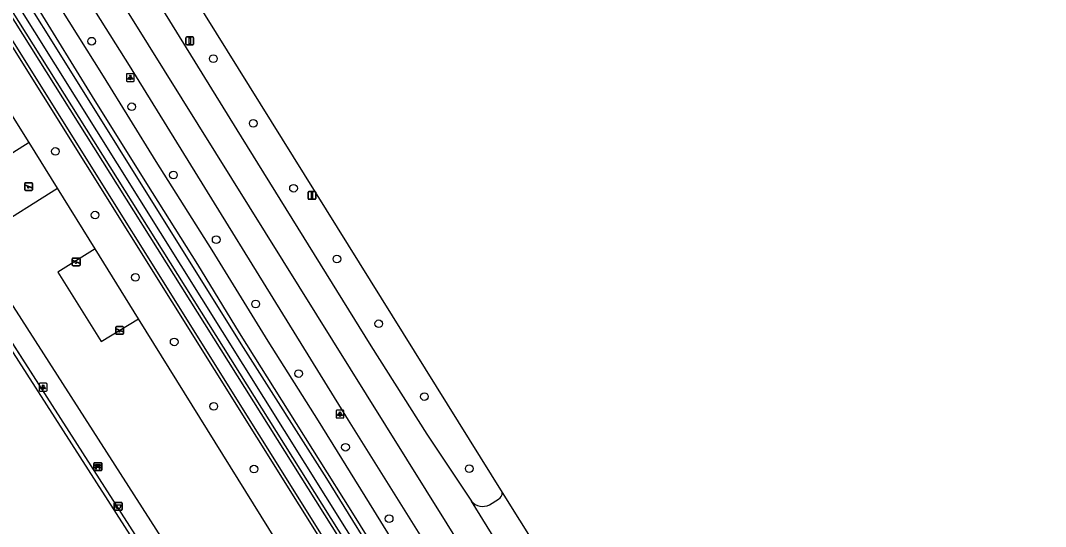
# Model space of a CAD drawing. Extents: x 157321 to 158827, y 386650 to 388532.
# Drawn here: x 158245.5 to 158376, y 388058.4 to 388122.8 of the extents above; entities that cross this region are included whole.
import ezdxf

# ---------------------------------------------------------------- set-up
doc = ezdxf.new("R2010")
doc.units = 0
for name, color, linetype in [('IMGEO_Afvalbak', 7, 'Continuous'), ('IMGEO_Bank', 7, 'Continuous'), ('IMGEO_Berm_groen', 7, 'Continuous'), ('IMGEO_Boom', 7, 'Continuous'), ('IMGEO_Groenvoorziening', 7, 'Continuous'), ('IMGEO_Hek', 7, 'Continuous'), ('IMGEO_Lichtpunt', 7, 'Continuous'), ('IMGEO_Rijbaan_regionaal_gesloten', 7, 'Continuous'), ('IMGEO_Speelvoorziening', 7, 'Continuous'), ('IMGEO_Verkeersbordpaal', 7, 'Continuous'), ('IMGEO_Voetpad_open', 7, 'Continuous'), ('IMGEO_Waterloop', 7, 'Continuous')]:
    doc.layers.add(name, color=color, linetype=linetype)

msp = doc.modelspace()

# ---------------------------------------------------------------- linework, layer by layer
at = {"layer": 'IMGEO_Afvalbak'}
for p, q in [((158257.41, 388060.52), (158257.41, 388061.32)), ((158257.41, 388061.32), (158257.41, 388060.52)), ((158257.51, 388061.42), (158258.3, 388061.42)), ((158258.3, 388061.42), (158257.51, 388061.42)), ((158258.4, 388061.32), (158258.4, 388060.52)), ((158258.4, 388060.52), (158258.4, 388061.32)), ((158258.3, 388060.42), (158257.51, 388060.42)), ((158257.51, 388060.42), (158258.3, 388060.42))]:
    msp.add_line(p, q, dxfattribs=at)
msp.add_lwpolyline([(158257.55, 388061.13), (158258.26, 388061.13), (158258.11, 388060.66), (158257.7, 388060.66), (158257.55, 388061.13)], dxfattribs=at)
for centre, start, end in [((158257.51, 388061.32), 90, 180), ((158257.51, 388061.32), 90, 180), ((158258.3, 388061.32), 0, 90), ((158258.3, 388061.32), 360, 90), ((158257.51, 388060.52), 180, 270), ((158257.51, 388060.52), 180, 270), ((158258.3, 388060.52), 270, 0), ((158258.3, 388060.52), 270, 0)]:
    msp.add_arc(centre, 0.1, start, end, dxfattribs=at)
at = {"layer": 'IMGEO_Bank'}
for p, q in [((158254.82, 388065.55), (158254.82, 388066.39)), ((158254.82, 388066.39), (158254.82, 388065.55)), ((158254.89, 388066.47), (158255.73, 388066.47)), ((158255.73, 388066.47), (158254.89, 388066.47)), ((158255.12, 388065.98), (158255.12, 388066.09)), ((158255.46, 388066.09), (158255.17, 388066.09)), ((158255.17, 388066.09), (158255.17, 388065.98)), ((158255.46, 388065.98), (158255.46, 388066.09)), ((158255.51, 388066.09), (158255.51, 388065.98)), ((158255.81, 388066.4), (158255.81, 388065.56)), ((158255.81, 388065.56), (158255.81, 388066.4)), ((158255.74, 388065.48), (158254.9, 388065.48)), ((158254.9, 388065.48), (158255.74, 388065.48)), ((158255.51, 388065.87), (158255.12, 388065.87)), ((158255.17, 388065.97), (158255.46, 388065.97))]:
    msp.add_line(p, q, dxfattribs=at)
for points in [[(158255.12, 388066.09), (158255.03, 388066.09), (158255.03, 388066.25), (158255.6, 388066.25), (158255.6, 388066.09), (158255.51, 388066.09)], [(158255.06, 388065.87), (158254.92, 388065.87), (158255.03, 388065.97), (158255.12, 388065.97)], [(158255.11, 388065.87), (158255.11, 388065.66), (158255.07, 388065.66), (158255.07, 388065.87)], [(158255.51, 388065.97), (158255.6, 388065.97), (158255.71, 388065.87), (158255.57, 388065.87)], [(158255.56, 388065.87), (158255.56, 388065.66), (158255.52, 388065.66), (158255.52, 388065.87)]]:
    msp.add_lwpolyline(points, dxfattribs=at)
for centre, radius, start, end in [((158254.89, 388066.4), 0.0779, 92.4484, 184.2845), ((158254.89, 388066.4), 0.0779, 92.4484, 184.2845), ((158255.12, 388066.09), 0.00671, 2.8957, 87.1043), ((158255.17, 388066.09), 0.00671, 92.8957, 177.1043), ((158255.46, 388066.09), 0.00671, 2.8957, 87.1043), ((158255.51, 388066.09), 0.00671, 92.8957, 177.1043), ((158255.74, 388066.4), 0.0779, 2.4484, 94.2845), ((158255.74, 388066.4), 0.0779, 2.4484, 94.2845), ((158254.89, 388065.55), 0.0779, 182.4484, 274.2845), ((158254.89, 388065.55), 0.0779, 182.4484, 274.2845), ((158255.06, 388065.87), 0.00671, 2.8957, 87.1043), ((158255.12, 388065.87), 0.00671, 92.8957, 177.1043), ((158255.12, 388065.98), 0.00671, 272.8957, 357.1043), ((158255.17, 388065.98), 0.00671, 182.8957, 267.1043), ((158255.46, 388065.98), 0.00671, 272.8957, 357.1043), ((158255.51, 388065.98), 0.00671, 182.8957, 267.1043), ((158255.51, 388065.87), 0.00671, 2.8957, 87.1043), ((158255.57, 388065.87), 0.00671, 92.8957, 177.1043), ((158255.74, 388065.55), 0.0779, 272.4484, 4.2845), ((158255.74, 388065.55), 0.0779, 272.4484, 4.2845)]:
    msp.add_arc(centre, radius, start, end, dxfattribs=at)
at = {"layer": 'IMGEO_Berm_groen'}
msp.add_lwpolyline([(158228.66, 388148.94), (158293.6, 388045.66), (158296.74, 388040.21), (158321.91, 388000), (158332.79, 387982.62), (158331.11, 387981.26)], dxfattribs=at)
at = {"layer": 'IMGEO_Boom'}
for centre in [(158254.53, 388120.13), (158270.03, 388117.9), (158259.64, 388111.78), (158275.11, 388109.67), (158249.91, 388106.1), (158264.94, 388103.1), (158280.24, 388101.41), (158254.97, 388097.99), (158270.39, 388094.86), (158285.77, 388092.4), (158260.1, 388090.07), (158275.42, 388086.68), (158291.1, 388084.16), (158265.04, 388081.85), (158280.88, 388077.82), (158296.91, 388074.89), (158270.08, 388073.65), (158286.86, 388068.44), (158275.2, 388065.66), (158302.62, 388065.72), (158292.42, 388059.35)]:
    msp.add_circle(centre, 0.489, dxfattribs=at)
at = {"layer": 'IMGEO_Groenvoorziening'}
for points in [[(158294.66, 388038.82), (158291.74, 388043.88), (158226.8, 388147.62), (158228.66, 388148.94)], [(158246.57, 388107.22), (158243.81, 388111.65)], [(158246.57, 388107.22), (158237.88, 388101.76), (158241.53, 388095.99), (158250.17, 388101.43)], [(158250.17, 388101.43), (158246.57, 388107.22)], [(158254.98, 388093.69), (158250.17, 388101.43)], [(158254.98, 388093.69), (158250.22, 388090.74), (158255.76, 388081.92), (158260.51, 388084.8)], [(158260.51, 388084.8), (158254.98, 388093.69)], [(158290.74, 388036.17), (158282.97, 388048.67), (158260.51, 388084.8)]]:
    msp.add_lwpolyline(points, dxfattribs=at)
at = {"layer": 'IMGEO_Hek'}
for points in [[(158159.32, 388083.52), (158218.74, 388121.63), (158247.74, 388076.49), (158277.24, 388030.53), (158216.38, 387991.6), (158194.84, 388025.2)], [(158282.97, 388048.67), (158260.51, 388084.8), (158254.98, 388093.69), (158250.17, 388101.43), (158246.57, 388107.22), (158243.95, 388111.43)]]:
    msp.add_lwpolyline(points, dxfattribs=at)
at = {"layer": 'IMGEO_Lichtpunt'}
for p, q in [((158258.95, 388115.9), (158258.95, 388115.09)), ((158258.95, 388115.9), (158258.95, 388115.09)), ((158259.86, 388115.99), (158259.05, 388115.99)), ((158259.86, 388115.99), (158259.05, 388115.99)), ((158259.95, 388115.09), (158259.95, 388115.9)), ((158259.95, 388115.09), (158259.95, 388115.9)), ((158259.05, 388115), (158259.86, 388115)), ((158259.05, 388115), (158259.86, 388115)), ((158248.75, 388076.58), (158247.94, 388076.58)), ((158248.75, 388076.58), (158247.94, 388076.58)), ((158247.85, 388076.48), (158247.85, 388075.68)), ((158247.85, 388076.48), (158247.85, 388075.68)), ((158247.94, 388075.58), (158248.75, 388075.58)), ((158247.94, 388075.58), (158248.75, 388075.58)), ((158248.84, 388075.68), (158248.84, 388076.48)), ((158248.84, 388075.68), (158248.84, 388076.48)), ((158285.66, 388073.07), (158285.66, 388072.27)), ((158285.66, 388073.07), (158285.66, 388072.27)), ((158286.56, 388073.17), (158285.75, 388073.17)), ((158286.56, 388073.17), (158285.75, 388073.17)), ((158286.65, 388072.27), (158286.65, 388073.07)), ((158286.65, 388072.27), (158286.65, 388073.07)), ((158285.75, 388072.17), (158286.56, 388072.17)), ((158285.75, 388072.17), (158286.56, 388072.17))]:
    msp.add_line(p, q, dxfattribs=at)
for points in [[(158259.33, 388115.56), (158259.37, 388115.53), (158259.18, 388115.27), (158259.14, 388115.3), (158259.33, 388115.56)], [(158259.43, 388115.51), (158259.48, 388115.51), (158259.48, 388115.19), (158259.43, 388115.19), (158259.43, 388115.51)], [(158259.54, 388115.53), (158259.58, 388115.56), (158259.76, 388115.3), (158259.73, 388115.27), (158259.54, 388115.53)], [(158248.22, 388076.15), (158248.26, 388076.12), (158248.07, 388075.86), (158248.03, 388075.89), (158248.22, 388076.15)], [(158248.32, 388076.1), (158248.37, 388076.1), (158248.37, 388075.78), (158248.32, 388075.78), (158248.32, 388076.1)], [(158248.43, 388076.12), (158248.47, 388076.15), (158248.66, 388075.88), (158248.62, 388075.86), (158248.43, 388076.12)], [(158286.03, 388072.74), (158286.07, 388072.71), (158285.88, 388072.45), (158285.84, 388072.48), (158286.03, 388072.74)], [(158286.13, 388072.69), (158286.18, 388072.69), (158286.18, 388072.37), (158286.13, 388072.37), (158286.13, 388072.69)], [(158286.24, 388072.71), (158286.28, 388072.74), (158286.47, 388072.47), (158286.43, 388072.45), (158286.24, 388072.71)]]:
    msp.add_lwpolyline(points, dxfattribs=at)
for centre in [(158259.45, 388115.7), (158248.35, 388076.28), (158286.16, 388072.87)]:
    msp.add_circle(centre, 0.0994, dxfattribs=at)
for centre, start, end in [((158259.05, 388115.9), 90, 180), ((158259.05, 388115.9), 90, 180), ((158259.86, 388115.9), 0, 90), ((158259.86, 388115.9), 0, 90), ((158259.05, 388115.09), 180, 270), ((158259.05, 388115.09), 180, 270), ((158259.86, 388115.09), 270, 0), ((158259.86, 388115.09), 270, 360), ((158247.94, 388076.48), 90, 180), ((158247.94, 388076.48), 90, 180), ((158248.75, 388076.48), 0, 90), ((158248.75, 388076.48), 0, 90), ((158247.94, 388075.68), 180, 270), ((158247.94, 388075.68), 180, 270), ((158248.75, 388075.68), 270, 0), ((158248.75, 388075.68), 270, 360), ((158285.75, 388073.07), 90, 180), ((158285.75, 388073.07), 90, 180), ((158286.56, 388073.07), 0, 90), ((158286.56, 388073.07), 0, 90), ((158285.75, 388072.27), 180, 270), ((158285.75, 388072.27), 180, 270), ((158286.56, 388072.27), 270, 0), ((158286.56, 388072.27), 270, 360)]:
    msp.add_arc(centre, 0.0946, start, end, dxfattribs=at)
at = {"layer": 'IMGEO_Rijbaan_regionaal_gesloten'}
for points in [[(158217.73, 388190.12), (158237.8, 388157.93), (158261.71, 388119.68), (158289.49, 388075.14), (158302.23, 388054.76), (158323.58, 388020.55), (158347.14, 387982.91), (158369.24, 387947.61), (158390.03, 387914.63), (158416.82, 387871.93), (158436.39, 387840.3), (158438.86, 387836.29)], [(158229.13, 388179.47), (158236.82, 388167.24), (158251.89, 388143.1), (158273.55, 388107.97), (158290.07, 388081.36), (158297.2, 388070.09), (158302.91, 388061.59)], [(158219.68, 388173.77), (158221.91, 388170.19), (158229.03, 388158.89), (158236.54, 388147.1), (158243.11, 388136.38), (158249.55, 388125.98), (158256.01, 388115.67), (158262.71, 388104.82), (158269.82, 388093.52), (158276.96, 388081.95), (158283.4, 388071.81), (158289.89, 388061.31), (158295.78, 388051.76), (158296.45, 388050.68), (158303.41, 388039.56), (158311.3, 388027.02), (158316.82, 388018.1), (158324.44, 388005.96), (158328.1, 388000), (158333.55, 387991.13), (158342.79, 387976.42), (158350.73, 387963.68), (158357.26, 387953.28)], [(158237.96, 388173.27), (158247.71, 388157.69), (158263.4, 388132.45), (158306.81, 388062.69)], [(158325.35, 388010.95), (158311.16, 388033.65), (158299.08, 388053.01), (158298.72, 388053.57), (158287.23, 388071.88), (158259.33, 388117.03), (158246.51, 388137.4), (158230.19, 388163.08), (158227.76, 388167)], [(158369.29, 387929.58), (158367.59, 387932.24), (158361.29, 387942.46), (158352.95, 387955.71), (158345.1, 387968.17), (158336.55, 387981.84), (158327.21, 387996.99), (158325.34, 388000), (158319.53, 388009.35), (158310.75, 388023.24), (158302.16, 388037.09), (158295.61, 388047.5), (158293.74, 388050.5), (158287.59, 388060.39), (158279.68, 388072.94), (158273.37, 388083.02), (158268.06, 388091.71), (158261.56, 388102.03), (158254.65, 388113.08), (158247.65, 388124.44), (158241.65, 388133.91), (158236.48, 388142.21), (158230.05, 388152.62), (158228.57, 388154.93)], [(158306.81, 388062.69), (158324.06, 388035.17)], [(158320.54, 388033.11), (158302.91, 388061.59)], [(158305.19, 388061.11), (158306.35, 388061.82)]]:
    msp.add_lwpolyline(points, dxfattribs=at)
for centre, radius, start, end in [((158305.89, 388062.62), 0.924, 300.3155, 4.2493), ((158304.35, 388062.79), 1.88, 220.0054, 296.5262)]:
    msp.add_arc(centre, radius, start, end, dxfattribs=at)
at = {"layer": 'IMGEO_Speelvoorziening'}
for p, q in [((158246, 388101.23), (158246, 388102.02)), ((158246, 388102.02), (158246, 388101.23)), ((158246.39, 388101.65), (158246.05, 388101.79)), ((158246.07, 388101.85), (158246.95, 388101.5)), ((158246.1, 388102.12), (158246.89, 388102.12)), ((158246.89, 388102.12), (158246.1, 388102.12)), ((158246.92, 388101.44), (158246.58, 388101.57)), ((158246.99, 388102.02), (158246.99, 388101.23)), ((158246.99, 388101.23), (158246.99, 388102.02)), ((158246.89, 388101.13), (158246.1, 388101.13)), ((158246.1, 388101.13), (158246.89, 388101.13)), ((158252.06, 388091.63), (158252.06, 388092.43)), ((158252.06, 388092.43), (158252.06, 388091.63)), ((158252.44, 388092.06), (158252.1, 388092.2)), ((158252.13, 388092.26), (158253, 388091.91)), ((158252.16, 388092.53), (158252.95, 388092.53)), ((158252.95, 388092.53), (158252.16, 388092.53)), ((158253.05, 388092.43), (158253.05, 388091.63)), ((158253.05, 388091.63), (158253.05, 388092.43)), ((158252.95, 388091.53), (158252.16, 388091.53)), ((158252.16, 388091.53), (158252.95, 388091.53)), ((158252.98, 388091.85), (158252.64, 388091.98)), ((158257.59, 388082.92), (158257.59, 388083.72)), ((158257.59, 388083.72), (158257.59, 388082.92)), ((158257.98, 388083.34), (158257.64, 388083.48)), ((158257.66, 388083.54), (158258.54, 388083.19)), ((158257.69, 388083.82), (158258.48, 388083.82)), ((158258.48, 388083.82), (158257.69, 388083.82)), ((158258.51, 388083.13), (158258.17, 388083.26)), ((158258.58, 388083.72), (158258.58, 388082.92)), ((158258.58, 388082.92), (158258.58, 388083.72)), ((158258.48, 388082.82), (158257.69, 388082.82)), ((158257.69, 388082.82), (158258.48, 388082.82))]:
    msp.add_line(p, q, dxfattribs=at)
for centre, radius, start, end in [((158246.1, 388102.02), 0.1, 90, 180), ((158246.1, 388102.02), 0.1, 90, 180), ((158246.06, 388101.82), 0.0327, 68.078, 248.078), ((158246.46, 388101.56), 0.12, 130.9928, 5.1632), ((158246.89, 388102.02), 0.1, 0, 90), ((158246.89, 388102.02), 0.1, 360, 90), ((158246.94, 388101.47), 0.0327, 248.078, 68.078), ((158246.1, 388101.23), 0.1, 180, 270), ((158246.1, 388101.23), 0.1, 180, 270), ((158246.89, 388101.23), 0.1, 270, 0), ((158246.89, 388101.23), 0.1, 270, 0), ((158252.16, 388092.43), 0.1, 90, 180), ((158252.16, 388092.43), 0.1, 90, 180), ((158252.11, 388092.23), 0.0327, 68.078, 248.078), ((158252.95, 388092.43), 0.1, 0, 90), ((158252.95, 388092.43), 0.1, 360, 90), ((158252.16, 388091.63), 0.1, 180, 270), ((158252.16, 388091.63), 0.1, 180, 270), ((158252.52, 388091.97), 0.12, 130.9928, 5.1632), ((158252.95, 388091.63), 0.1, 270, 0), ((158252.95, 388091.63), 0.1, 270, 0), ((158252.99, 388091.88), 0.0327, 248.078, 68.078), ((158257.69, 388083.72), 0.1, 90, 180), ((158257.69, 388083.72), 0.1, 90, 180), ((158257.65, 388083.51), 0.0327, 68.078, 248.078), ((158258.05, 388083.25), 0.12, 130.9928, 5.1632), ((158258.48, 388083.72), 0.1, 0, 90), ((158258.48, 388083.72), 0.1, 360, 90), ((158258.53, 388083.16), 0.0327, 248.078, 68.078), ((158257.69, 388082.92), 0.1, 180, 270), ((158257.69, 388082.92), 0.1, 180, 270), ((158258.48, 388082.92), 0.1, 270, 0), ((158258.48, 388082.92), 0.1, 270, 0)]:
    msp.add_arc(centre, radius, start, end, dxfattribs=at)
at = {"layer": 'IMGEO_Verkeersbordpaal'}
for p, q in [((158266.53, 388119.77), (158266.53, 388120.57)), ((158266.53, 388120.57), (158266.53, 388119.77)), ((158266.63, 388120.67), (158267.42, 388120.67)), ((158267.42, 388120.67), (158266.63, 388120.67)), ((158267.42, 388119.67), (158266.63, 388119.67)), ((158266.63, 388119.67), (158267.42, 388119.67)), ((158267.52, 388120.57), (158267.52, 388119.77)), ((158267.52, 388119.77), (158267.52, 388120.57)), ((158282.09, 388100.1), (158282.09, 388100.9)), ((158282.09, 388100.9), (158282.09, 388100.1)), ((158282.19, 388101), (158282.98, 388101)), ((158282.98, 388101), (158282.19, 388101)), ((158283.08, 388100.9), (158283.08, 388100.1)), ((158283.08, 388100.1), (158283.08, 388100.9)), ((158282.98, 388100), (158282.19, 388100)), ((158282.19, 388100), (158282.98, 388100))]:
    msp.add_line(p, q, dxfattribs=at)
for points in [[(158266.95, 388120.54), (158267.1, 388120.54), (158267.1, 388119.79), (158266.95, 388119.79), (158266.95, 388120.54)], [(158282.51, 388100.88), (158282.66, 388100.88), (158282.66, 388100.13), (158282.51, 388100.13), (158282.51, 388100.88)]]:
    msp.add_lwpolyline(points, dxfattribs=at)
for centre, start, end in [((158266.63, 388120.57), 90, 180), ((158266.63, 388120.57), 90, 180), ((158266.63, 388119.77), 180, 270), ((158266.63, 388119.77), 180, 270), ((158267.42, 388120.57), 0, 90), ((158267.42, 388120.57), 360, 90), ((158267.42, 388119.77), 270, 0), ((158267.42, 388119.77), 270, 0), ((158282.19, 388100.9), 90, 180), ((158282.19, 388100.9), 90, 180), ((158282.19, 388100.1), 180, 270), ((158282.19, 388100.1), 180, 270), ((158282.98, 388100.9), 0, 90), ((158282.98, 388100.9), 360, 90), ((158282.98, 388100.1), 270, 0), ((158282.98, 388100.1), 270, 0)]:
    msp.add_arc(centre, 0.1, start, end, dxfattribs=at)
at = {"layer": 'IMGEO_Voetpad_open'}
for points in [[(158227.53, 388155), (158242.23, 388131.49), (158244.01, 388128.83), (158252.47, 388115.29), (158263.35, 388097.88), (158273.84, 388081.16), (158284.44, 388064.46), (158292.4, 388051.63), (158293.31, 388050.23), (158296.37, 388045.47), (158298.11, 388042.5), (158311.01, 388021.8), (158322.38, 388003.51), (158324.6, 388000), (158331.81, 387988.66), (158342.48, 387971.37), (158353.05, 387954.65), (158361.62, 387940.87), (158368.73, 387929.23)], [(158334.42, 387981.51), (158322.86, 388000), (158296.75, 388041.76), (158295.28, 388044.77), (158292.26, 388049.59), (158228.82, 388150.77)], [(158195.21, 388025.43), (158216.46, 387992.29), (158276.49, 388030.71), (158218.59, 388120.91), (158159.57, 388083.12), (158158.64, 388082.52), (158179.93, 388049.29)], [(158235.42, 388100.51), (158272.84, 388042.2), (158279.43, 388031.94)], [(158233.22, 388099.09), (158247.74, 388076.49), (158277.24, 388030.53)]]:
    msp.add_lwpolyline(points, dxfattribs=at)
at = {"layer": 'IMGEO_Waterloop'}
msp.add_lwpolyline([(158321.55, 387999.77), (158332.23, 387982.72), (158331.22, 387981.89), (158325.15, 387991.47), (158319.6, 388000.23), (158307.1, 388019.96), (158295.11, 388038.9), (158292.1, 388044.1), (158227.38, 388147.5), (158228.53, 388148.33), (158293.24, 388045.44), (158296.38, 388039.99), (158321.55, 387999.77)], dxfattribs=at)

doc.saveas('drawing.dxf')
